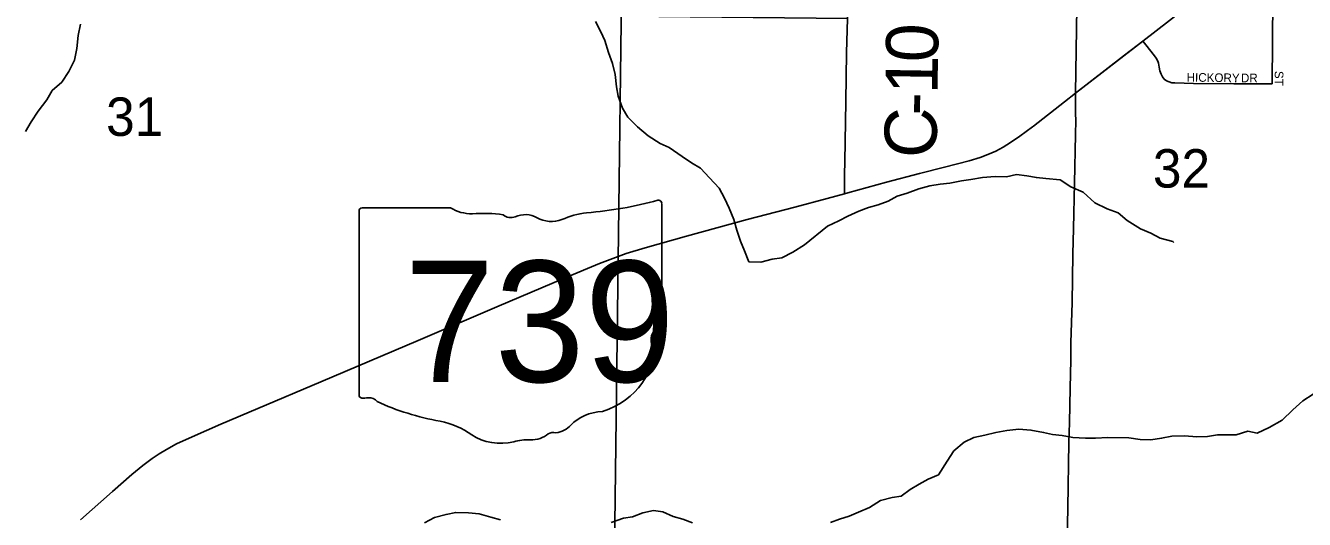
# Model space of a CAD drawing. Extents: x 1584893 to 1934202, y 663575 to 1091909.
# Drawn here: x 1779115 to 1786466, y 932287 to 935125 of the extents above; entities that cross this region are included whole.
import ezdxf

# ---------------------------------------------------------------- set-up
doc = ezdxf.new("R2010")
doc.units = 0
for name, color, linetype in [('GM_X_Corporation', 7, 'Continuous'), ('GM_X_County_Road', 7, 'Continuous'), ('GM_X_County_Road_Text', 7, 'Continuous'), ('GM_X_Minor_River', 7, 'Continuous'), ('GM_X_Section', 7, 'Continuous'), ('GM_X_Section_Text', 7, 'Continuous'), ('GM_X_State_Location', 7, 'Continuous'), ('GM_X_State_Route', 7, 'Continuous'), ('GM_X_State_Shield', 7, 'Continuous'), ('GM_X_Township_Subdivision', 7, 'Continuous'), ('GM_X_Township_Subdivision_Text', 7, 'Continuous')]:
    doc.layers.add(name, color=color, linetype=linetype)

msp = doc.modelspace()

# ---------------------------------------------------------------- linework, layer by layer
at = {"layer": 'GM_X_Corporation'}
msp.add_lwpolyline([(1786716.2, 935952.1), (1786355.2, 935672.4), (1786153.8, 935516.2), (1785690, 935155.1), (1785536.7, 935036.5), (1785149.3, 934736.7), (1785160.2, 935353.6), (1783840.2, 935377.1), (1783838.3, 935166.3), (1782754.5, 935178.1), (1783852.6, 936238.9), (1784823.2, 937184.5), (1785185.9, 937179.8), (1785187.3, 937283.6), (1786515.3, 937238.8)], dxfattribs=at)
at = {"layer": 'GM_X_County_Road'}
for points in [[(1783821.1, 934158.3), (1783822.5, 934270.6), (1783823.2, 934341.4), (1783829, 934688.4), (1783833.1, 934969.3), (1783838.3, 935166.3)], [(1785097.4, 931957.1), (1785099.2, 932074.5), (1785105, 932353), (1785112.1, 932729.8), (1785114.9, 932844.5), (1785119, 933041), (1785122.6, 933204.7), (1785123.3, 933303.1), (1785130.3, 933532.4), (1785135, 933810.9), (1785139, 933958.1), (1785143.1, 934220.3), (1785149.2, 934498.8), (1785150.8, 934580.4), (1785150.6, 934620.8), (1785150.3, 934678), (1785149.3, 934736.7)]]:
    msp.add_lwpolyline(points, dxfattribs=at)
at = {"layer": 'GM_X_Minor_River'}
for points in [[(1779114.4, 934515.7), (1779147.3, 934571.2), (1779186.2, 934632.6), (1779237.2, 934697.8), (1779268, 934751.3), (1779322.7, 934800.4), (1779363.6, 934861.8), (1779396.7, 934927.2), (1779409.7, 934993.1), (1779417, 935069), (1779430, 935132.9)], [(1782390.5, 935148), (1782421.5, 935089.4), (1782444.6, 935038.9), (1782465.4, 934970.5), (1782488.3, 934908.1), (1782503.3, 934843.8), (1782512.1, 934773.5), (1782521.2, 934719.3), (1782546, 934650.8), (1782577.1, 934598.2), (1782632.1, 934543.2), (1782693.1, 934492.1), (1782762.2, 934446.9), (1782813.8, 934424), (1782888.8, 934372.7), (1782942.1, 934335.7), (1782993.5, 934304.8), (1783046.5, 934249.8), (1783101.4, 934190.8), (1783132.4, 934134.2), (1783159.4, 934075.7), (1783186.3, 934011.2), (1783203.2, 933948.8), (1783224.1, 933886.4), (1783247.2, 933830), (1783272.1, 933767.5), (1783341.9, 933766.3), (1783406.1, 933783.2), (1783462.1, 933790.2), (1783524.5, 933823.2), (1783591.1, 933864.1), (1783724.6, 933971.9), (1783789, 934002.8), (1783841.3, 934029.9), (1783903.7, 934058.9), (1783959.9, 934079.9), (1784016, 934095), (1784072.3, 934116), (1784124.6, 934145.2), (1784182.8, 934162.2), (1784249.1, 934187.1), (1784313.2, 934204), (1784371.3, 934213), (1784427.3, 934220), (1784495.4, 934232.9), (1784547.4, 934240), (1784615.5, 934252.8), (1784687.4, 934257.6), (1784753.3, 934256.4), (1784811.4, 934269.5), (1784869.1, 934262.4), (1784924.8, 934251.5), (1784978.7, 934246.6)], [(1784978.7, 934246.6), (1785062.4, 934239.1), (1785123.6, 934198), (1785192.9, 934166.8), (1785261.8, 934105.5), (1785331.1, 934072.3), (1785394.6, 934049.2), (1785445.8, 934004.3), (1785522.9, 933956.9), (1785582.3, 933931.8), (1785635.7, 933902.9), (1785709.3, 933883.6), (1785715.2, 933877.5)], [(1784028.1, 932395.1), (1784096.2, 932412), (1784148.3, 932421.1), (1784198.8, 932458.3), (1784251.2, 932489.4), (1784303.6, 932518.5), (1784361.9, 932543.5), (1784413, 932620.7), (1784449.9, 932680.1), (1784510.7, 932731.2), (1784565, 932758.2), (1784629.1, 932771.1), (1784691.2, 932786.1), (1784755.3, 932797), (1784823.3, 932805.8), (1784893.1, 932800.6), (1784966.7, 932787.3), (1785018.4, 932774.4), (1785072.2, 932769.5), (1785133.9, 932758.4), (1785207.7, 932753.2), (1785265.6, 932754.2), (1785335.5, 932756.9), (1785457.2, 932754.8), (1785521, 932745.7), (1785582.8, 932744.7), (1785644.9, 932753.6), (1785702.9, 932764.6), (1785776.8, 932767.3), (1785846.6, 932762.2), (1785908.5, 932763.1), (1785966.5, 932772.1), (1786020.4, 932773.2), (1786072.3, 932772.3), (1786140.5, 932793.1), (1786194.3, 932782.2), (1786262.7, 932815), (1786337.2, 932857.8), (1786398.1, 932916.8), (1786456.8, 932967.8), (1786515.3, 933006.9)], [(1783740.6, 932270), (1783792.8, 932289.1), (1783849, 932306.1), (1783903.2, 932329.2), (1783965.6, 932356.2), (1784028.1, 932395.1)], [(1781407, 932268.1), (1781465.4, 932297.2), (1781531.6, 932316), (1781587.7, 932327.1), (1781661.5, 932323.8), (1781721.3, 932318.8), (1781788.8, 932299.6), (1781844.5, 932284.6)], [(1782481, 932269.7), (1782551.3, 932294.5), (1782603.3, 932301.6), (1782663.5, 932324.6), (1782723.6, 932337.5), (1782777.4, 932330.6), (1782836.9, 932303.6), (1782892.5, 932288.6), (1782948.1, 932267.6)]]:
    msp.add_lwpolyline(points, dxfattribs=at)
at = {"layer": 'GM_X_Section'}
for points in [[(1777008.1, 937367.2), (1782564.3, 937275.1), (1782498, 931954.7), (1776921.8, 932051)], [(1782564.3, 937275.1), (1787862.6, 937197), (1787794.6, 931920.6), (1782498, 931954.7)]]:
    msp.add_lwpolyline(points, close=True, dxfattribs=at)
at = {"layer": 'GM_X_State_Route'}
for points in [[(1785149.3, 934736.7), (1785431, 934954.7), (1785536.7, 935036.5), (1785690, 935155.2), (1785717.1, 935176.1), (1785924.5, 935338.3), (1786067.7, 935448.9), (1786153.8, 935516.2), (1786249.2, 935590.6), (1786355.2, 935672.4), (1786444.6, 935741.4), (1786691.5, 935933.2), (1786716.1, 935952.1), (1786829.6, 936039)], [(1784903.2, 934544.2), (1784907.7, 934547.6), (1785087.1, 934687.1), (1785149.3, 934736.7)], [(1783841.6, 934163.9), (1784063.6, 934224.7), (1784253.6, 934274.1), (1784396.1, 934310.8), (1784538.5, 934347.8), (1784600.8, 934366.6), (1784646.6, 934383.4), (1784691, 934403.3), (1784733.8, 934426.6), (1784775.3, 934452.3), (1784829.1, 934489.1), (1784903.2, 934544.2)], [(1783535.5, 934082), (1783722.7, 934130.7), (1783821.1, 934158.3), (1783841.6, 934163.9)], [(1779430, 932283.6), (1779614.2, 932446.9), (1779725.4, 932544.2), (1779789, 932596.4), (1779841.6, 932636), (1779882.5, 932663.8), (1779924.8, 932689.5), (1779982.8, 932720.6), (1780072.2, 932762.4), (1780237.8, 932834.4), (1780449.6, 932923.5), (1780811.8, 933078), (1781370.6, 933315.2), (1781823.7, 933507.9), (1782216.1, 933675.4), (1782413, 933757.6), (1782489.6, 933787.3), (1782567.2, 933814.3), (1782677, 933848.5), (1782914, 933915.4), (1783262.5, 934009.7), (1783484.5, 934068.7), (1783535.5, 934082)]]:
    msp.add_lwpolyline(points, dxfattribs=at)
at = {"layer": 'GM_X_State_Shield'}
for p, q in [((1781558.1, 934077.3), (1781048.5, 934077.3)), ((1782771.6, 933550.8), (1782771.6, 934103.5)), ((1781031.4, 934059.1), (1781031.4, 933002.5)), ((1782771.4, 933550.9), (1782771.6, 933550.8))]:
    msp.add_line(p, q, dxfattribs=at)
for centre, major_axis, start_param, end_param in [((1781051.3, 934061.4), (20.2, 0), 1.712693, 3.28349), ((1781679.5, 934200), (195.5, 0), 4.042523, 4.731795), ((1782151.7, 935517.9), (1845.5, 0), 4.814394, 5.042369), ((1782752.3, 934105.8), (19.4, 0), 6.141152, 7.989035), ((1781744.3, 933484.1), (702, 0), 1.404758, 1.657858), ((1781903.7, 934066.9), (56.4, 0), 3.836095, 5.185415), ((1781986.5, 933944.8), (117.3, 0), 0.950623, 2.079405), ((1782137.9, 934112.3), (141.1, 0), 4.081561, 5.145723), ((1782387.1, 933754.6), (371.3, 0), 1.699011, 2.107814), ((1782767.1, 933510.2), (30, 0), 1.883978, 3.671073), ((1782576.4, 933440.3), (180, 0), 5.934695, 6.695948), ((1782750.9, 933548.6), (20.7, 0), 5.05454, 6.418171), ((1782841, 933319.5), (130.9, 0), 2.387724, 3.262537), ((1782255.1, 933249.1), (461.6, 0), 5.101752, 6.440018), ((1781051.5, 933000.2), (20.3, 0), 3.00124, 4.508301), ((1781054.6, 933108.3), (155.2, 0), 4.665946, 4.897461), ((1781086.3, 932941.6), (56, 0), 0.519207, 1.627899), ((1781792.9, 933890.9), (1332.7, 0), 4.195997, 4.488961), ((1782449.7, 932705.9), (252.8, 0), 1.647645, 2.488434), ((1781395.6, 932527.8), (417, 0), 0.823519, 1.323587), ((1782129.4, 932900.1), (149.1, 0), 4.937069, 5.64225), ((1781846.6, 932936.3), (264.6, 0), 4.026481, 4.996735), ((1782018.8, 932857.2), (141, 0), 4.691044, 5.507374), ((1782146.3, 932754.8), (39.7, 0), 1.147584, 2.315152), ((1781999.5, 932571), (217.4, 0), 1.495662, 1.94098)]:
    msp.add_ellipse(centre, major_axis=major_axis, ratio=0.8, start_param=start_param, end_param=end_param, dxfattribs=at)
at = {"layer": 'GM_X_Township_Subdivision'}
for points in [[(1786153.8, 935516.2), (1786161.2, 935507), (1786224.6, 935427.2), (1786251.8, 935391.5), (1786262.9, 935373.6), (1786272, 935357.7), (1786277.6, 935344.2), (1786281.5, 935328.3), (1786283.3, 935309.6), (1786284.3, 935279.1), (1786279.7, 934789.6)], [(1785536.7, 935036.5), (1785553.5, 935015.4), (1785604.3, 934951.6), (1785612.7, 934938.3), (1785623, 934919.9), (1785627, 934908.3), (1785631.5, 934885.6), (1785635.4, 934865.9), (1785641.6, 934845.2), (1785650, 934830.9), (1785660.1, 934818.2), (1785673.2, 934808.5), (1785687.8, 934801.4), (1785703.4, 934796.7), (1785720, 934795.4), (1785828.1, 934793.1), (1786060.3, 934790.5), (1786174.6, 934790.2), (1786279.7, 934789.6)]]:
    msp.add_lwpolyline(points, dxfattribs=at)

# ---------------------------------------------------------------- texts
at = {"layer": 'GM_X_County_Road_Text'}
for s, rotation, p in [('0', 89.10461, (1784359.1, 934912.7)), ('1', 89.0807, (1784356.2, 934729.2)), ('-', 89.07457, (1784354.2, 934607.1)), ('C', 89.07176, (1784350.2, 934362.6))]:
    msp.add_text(s, height=300, rotation=rotation, dxfattribs=at).set_placement(p)
at = {"layer": 'GM_X_Section_Text'}
for s, p in [('31', (1779577.5, 934491.1)), ('32', (1785594.5, 934194))]:
    msp.add_text(s, height=221, rotation=0.00001, dxfattribs=at).set_placement(p)
at = {"layer": 'GM_X_State_Location'}
for s in ['s', 'r']:
    msp.add_text(s, height=1, dxfattribs=at).set_placement((1781881.9, 933460.6))
msp.add_text('739', height=1, rotation=0.00001, dxfattribs=at).set_placement((1781528.9, 933387.8))
at = {"layer": 'GM_X_State_Shield'}
msp.add_text('739', height=696.1, dxfattribs=at).set_placement((1781292.9, 933077))
at = {"layer": 'GM_X_Township_Subdivision_Text'}
for s, rotation, p in [('HICKORY', 359.07647, (1785788.2, 934803.7)), ('DR', 0.00001, (1786100.5, 934799.3)), ('ST', 270, (1786294.7, 934864.7))]:
    msp.add_text(s, height=50, rotation=rotation, dxfattribs=at).set_placement(p)

doc.saveas('drawing.dxf')
